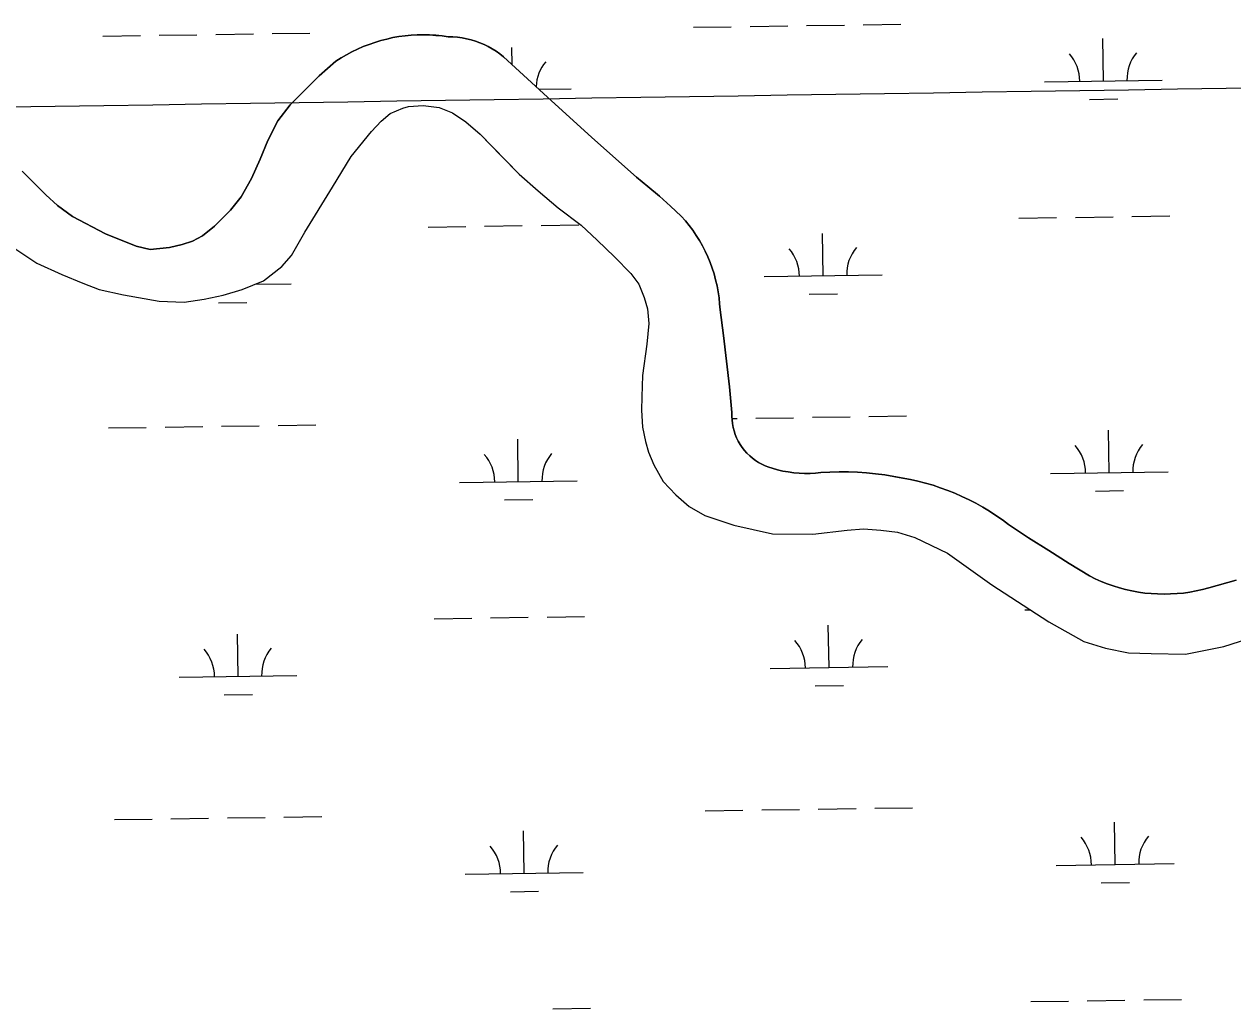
# Model space of a CAD drawing. Extents: x 3807117 to 3845308, y 337856 to 363736.
# Drawn here: x 3839511 to 3840538, y 348997 to 349833 of the extents above; entities that cross this region are included whole.
import ezdxf

# ---------------------------------------------------------------- set-up
doc = ezdxf.new("R2010")
doc.units = 0
for name, color, linetype in [('V-GRID-MAJR', 7, 'Continuous'), ('V-TOPO-SHOR', 7, 'Continuous'), ('V-WETL-SWMP', 7, 'Continuous')]:
    doc.layers.add(name, color=color, linetype=linetype)

msp = doc.modelspace()

# ---------------------------------------------------------------- linework, layer by layer
at = {"layer": 'V-GRID-MAJR'}
msp.add_spline([(3811276.9, 349341.6), (3816580.9, 349419.1), (3821885, 349497.4), (3827189, 349576.5), (3832493, 349656.3), (3837797, 349737), (3843101, 349818.4)], degree=3, dxfattribs=at)
at = {"layer": 'V-TOPO-SHOR'}
for points in [[(3839775.8, 349802), (3839780.3, 349804.8), (3839784.8, 349807.4), (3839789.4, 349809.9), (3839794.2, 349812.2), (3839799, 349814.3), (3839803.9, 349816.2), (3839808.8, 349817.9), (3839813.9, 349819.4), (3839819, 349820.7), (3839824.1, 349821.9), (3839829.3, 349822.8), (3839834.5, 349823.5), (3839839.7, 349824), (3839844.9, 349824.2), (3839850.2, 349824.3), (3839855.5, 349824.2), (3839860.7, 349823.8), (3839865.9, 349823.3), (3839871.1, 349822.6), (3839875, 349822.5), (3839879, 349822.2), (3839882.9, 349821.7), (3839886.7, 349821), (3839890.6, 349820.1), (3839894.3, 349818.9), (3839898, 349817.6), (3839901.6, 349816.1), (3839905.2, 349814.3), (3839908.6, 349812.4), (3839911.9, 349810.3), (3839915.1, 349808.1), (3839918.2, 349805.6), (3839955.6, 349771.3), (3839993.2, 349737.2), (3840031, 349703.3), (3840040.8, 349695.4), (3840050.5, 349687.2), (3840059.9, 349678.9), (3840069.1, 349670.3), (3840072.6, 349666.4), (3840075.8, 349662.4), (3840078.9, 349658.3), (3840081.8, 349654), (3840084.6, 349649.6), (3840087.1, 349645.1), (3840089.5, 349640.5), (3840091.6, 349635.8), (3840093.6, 349631), (3840095.4, 349626.2), (3840097, 349621.2), (3840098.3, 349616.3), (3840099.5, 349611.2), (3840100.4, 349606.1), (3840101.2, 349601), (3840101.7, 349595.9), (3840102, 349590.7), (3840105, 349569), (3840107.6, 349547.2), (3840110, 349525.5), (3840112.1, 349503.6), (3840112, 349500.5), (3840112.2, 349497.3), (3840112.5, 349494.2), (3840113.1, 349491), (3840113.9, 349488), (3840114.9, 349485), (3840116.1, 349482), (3840117.5, 349479.2), (3840119.1, 349476.4), (3840120.8, 349473.8), (3840122.8, 349471.3), (3840124.9, 349469), (3840127.2, 349466.7), (3840129.6, 349464.7), (3840132.1, 349462.8), (3840134.8, 349461.1), (3840137.6, 349459.6), (3840140.4, 349458.3), (3840143.4, 349457.1), (3840146.4, 349456.2)], [(3839509.4, 349708.6), (3839529.3, 349688.5), (3839539.3, 349679.3), (3839552.2, 349670), (3839580.1, 349655.2), (3839606.1, 349644.8), (3839618.1, 349641.9), (3839634.5, 349643.7), (3839645.1, 349646.3), (3839654.1, 349649), (3839662.6, 349653.6), (3839672.6, 349661.8), (3839686.3, 349675.3), (3839695.2, 349686.8), (3839704.2, 349702.3), (3839711.5, 349718.7), (3839718.1, 349734.6), (3839726.4, 349751.2), (3839736.9, 349764.7), (3839761.6, 349789.6), (3839775.8, 349802)], [(3839491.3, 349650.8), (3839521.8, 349630.5), (3839543.1, 349620.8), (3839560.8, 349613.3), (3839574.6, 349607.9), (3839595.5, 349603.6), (3839625.7, 349598.2), (3839646.9, 349597.4), (3839664, 349599.9), (3839680.1, 349603.2), (3839696.1, 349607.9), (3839714.2, 349615.3), (3839730, 349627.6), (3839738.1, 349636.8), (3839749.4, 349656.7), (3839772.8, 349694.9), (3839788.7, 349721), (3839806, 349742.2), (3839814.2, 349751.1), (3839821.8, 349757.6), (3839832.6, 349762.1), (3839837.3, 349763.3), (3839850, 349764.4), (3839863.6, 349762.7), (3839874.7, 349758.1), (3839886.1, 349750.5), (3839898.2, 349739.8), (3839915.9, 349721.7), (3839931.4, 349705.9), (3839947.6, 349691.7), (3839964.6, 349677.5), (3839984.1, 349662.6), (3839997.7, 349649.9), (3840012.4, 349635.9), (3840026.3, 349621.7), (3840033.1, 349612.5), (3840037.5, 349601.3), (3840040.5, 349591.7), (3840041.6, 349579.3), (3840039.8, 349561.6), (3840036.3, 349534.9), (3840035.5, 349516.8), (3840035.4, 349505.6), (3840036.3, 349491.2), (3840038.6, 349479.1), (3840041.2, 349470), (3840045.7, 349459.1), (3840053.7, 349445), (3840064.4, 349433.7), (3840075.7, 349423.8), (3840089.1, 349416.2), (3840113.8, 349408), (3840146.7, 349400.6), (3840180.7, 349400.3), (3840210.1, 349403.6), (3840223.9, 349404.7), (3840238.6, 349403.6), (3840252.8, 349402), (3840267.6, 349397.6), (3840295.2, 349384.3), (3840332.8, 349357.3), (3840381.3, 349325.9), (3840410.9, 349309.2), (3840429.5, 349303.5), (3840449, 349299.6), (3840468.2, 349298.9), (3840497.3, 349298.4), (3840529.9, 349305), (3840562.6, 349315.3)], [(3840146.4, 349456.2), (3840150.9, 349454.9), (3840155.4, 349453.9), (3840160, 349453.1), (3840164.6, 349452.4), (3840169.2, 349452), (3840173.8, 349451.9), (3840178.5, 349451.9), (3840183.1, 349452.2), (3840187.7, 349452.6), (3840195.4, 349453), (3840203.2, 349453.2), (3840211, 349453.1), (3840218.7, 349452.8), (3840226.5, 349452.3), (3840234.2, 349451.6), (3840241.9, 349450.6), (3840249.5, 349449.4), (3840257.2, 349447.9), (3840263.7, 349446.7), (3840270.1, 349445.3), (3840276.5, 349443.6), (3840282.9, 349441.8), (3840289.1, 349439.7), (3840295.4, 349437.5), (3840301.5, 349435), (3840307.5, 349432.4), (3840313.5, 349429.5), (3840319.4, 349426.5), (3840325.1, 349423.2), (3840330.8, 349419.8), (3840336.3, 349416.2), (3840341.8, 349412.5), (3840347.1, 349408.5), (3840364.1, 349397.3), (3840381.2, 349386.3), (3840398.4, 349375.4), (3840415.7, 349364.8), (3840420.7, 349362.3), (3840425.7, 349360.1), (3840430.8, 349358.1), (3840436, 349356.3), (3840441.2, 349354.7), (3840446.5, 349353.3), (3840451.9, 349352.1), (3840457.3, 349351.1), (3840462.8, 349350.3), (3840468.2, 349349.8), (3840473.7, 349349.5), (3840479.2, 349349.3), (3840484.7, 349349.5), (3840490.2, 349349.8), (3840495.7, 349350.3), (3840501.1, 349351.1), (3840506.5, 349352.1), (3840511.9, 349353.2), (3840517.2, 349354.6), (3840540.3, 349361.2)]]:
    msp.add_lwpolyline(points, dxfattribs=at)
at = {"layer": 'V-WETL-SWMP'}
for p, q in [((3840127.6, 349831.4), (3840159.6, 349831.9)), ((3840175.6, 349832.1), (3840207.6, 349832.6)), ((3840223.5, 349832.8), (3840255.5, 349833.3)), ((3839577.7, 349823.2), (3839609.7, 349823.6)), ((3839625.7, 349823.9), (3839657.7, 349824.4)), ((3839673.7, 349824.6), (3839705.7, 349825.1)), ((3839721.7, 349825.3), (3839753.7, 349825.8)), ((3840079.6, 349830.7), (3840111.6, 349831.2)), ((3839925.4, 349799), (3839925.2, 349813.6)), ((3840427.6, 349785.1), (3840427.1, 349821.1)), ((3840377.6, 349784.4), (3840477.6, 349785.9)), ((3839948.4, 349778), (3839975.7, 349778.4)), ((3840415.8, 349769.5), (3840439.8, 349769.9)), ((3840355.9, 349668.6), (3840387.9, 349669.1)), ((3840403.9, 349669.3), (3840435.9, 349669.8)), ((3840451.9, 349670.1), (3840483.9, 349670.5)), ((3839854.1, 349661.1), (3839886.1, 349661.6)), ((3839902.1, 349661.8), (3839934.1, 349662.3)), ((3839950.1, 349662.5), (3839982.1, 349663)), ((3840189.6, 349619.7), (3840189, 349655.7)), ((3840139.6, 349619), (3840239.6, 349620.5)), ((3839707.3, 349612.5), (3839737.7, 349612.9)), ((3839676, 349596.6), (3839700, 349596.9)), ((3840177.8, 349604.1), (3840201.8, 349604.5)), ((3839726.7, 349492.7), (3839758.7, 349493.2)), ((3840112.1, 349498.5), (3840116.5, 349498.5)), ((3840132.5, 349498.8), (3840164.5, 349499.2)), ((3840180.5, 349499.5), (3840212.5, 349500)), ((3840228.5, 349500.2), (3840260.5, 349500.7)), ((3839582.7, 349490.5), (3839614.7, 349491)), ((3839630.7, 349491.2), (3839662.7, 349491.7)), ((3839678.7, 349492), (3839710.7, 349492.4)), ((3840432.6, 349452.5), (3840432, 349488.5)), ((3839930.7, 349445), (3839930.2, 349481)), ((3840382.6, 349451.8), (3840482.6, 349453.3)), ((3839880.7, 349444.2), (3839980.7, 349445.7)), ((3840420.8, 349436.9), (3840444.8, 349437.3)), ((3839919, 349429.4), (3839943, 349429.7)), ((3839859.1, 349328.5), (3839891.1, 349329)), ((3839907.1, 349329.2), (3839939.1, 349329.7)), ((3839955.1, 349329.9), (3839987, 349330.4)), ((3840360.9, 349336), (3840365.6, 349336.1)), ((3840194.6, 349287.1), (3840194, 349323.1)), ((3839692.7, 349279.5), (3839692.2, 349315.5)), ((3840144.6, 349286.3), (3840244.6, 349287.8)), ((3839642.7, 349278.8), (3839742.7, 349280.3)), ((3840182.8, 349271.5), (3840206.8, 349271.8)), ((3839680.9, 349263.9), (3839704.9, 349264.3)), ((3840089.5, 349165.4), (3840121.5, 349165.9)), ((3840137.5, 349166.1), (3840169.5, 349166.6)), ((3840185.5, 349166.8), (3840217.5, 349167.3)), ((3840233.5, 349167.6), (3840265.5, 349168)), ((3839587.7, 349157.9), (3839619.7, 349158.4)), ((3839635.7, 349158.6), (3839667.7, 349159.1)), ((3839683.7, 349159.3), (3839715.7, 349159.8)), ((3839731.7, 349160), (3839763.7, 349160.5)), ((3840437.6, 349119.9), (3840437, 349155.9)), ((3839935.7, 349112.4), (3839935.2, 349148.4)), ((3839885.7, 349111.6), (3839985.7, 349113.1)), ((3840387.6, 349119.1), (3840487.6, 349120.6)), ((3840425.8, 349104.3), (3840449.8, 349104.6)), ((3839924, 349096.7), (3839947.9, 349097.1)), ((3840365.9, 349003.4), (3840397.9, 349003.8)), ((3840413.9, 349004.1), (3840445.9, 349004.6)), ((3840461.9, 349004.8), (3840493.9, 349005.3)), ((3839960, 348997.3), (3839992, 348997.8))]:
    msp.add_line(p, q, dxfattribs=at)
for points in [[(3839908.6, 349812.4), (3839905.2, 349814.3), (3839901.6, 349816.1), (3839898, 349817.6), (3839894.3, 349818.9), (3839890.6, 349820.1), (3839886.7, 349821), (3839882.9, 349821.7), (3839879, 349822.2), (3839875, 349822.5), (3839871.1, 349822.6), (3839865.9, 349823.3), (3839860.7, 349823.9), (3839855.4, 349824.2), (3839850.2, 349824.3), (3839844.9, 349824.2), (3839839.7, 349824), (3839834.5, 349823.5), (3839829.3, 349822.8), (3839824.1, 349821.9), (3839819, 349820.7), (3839813.9, 349819.4), (3839808.8, 349817.9), (3839803.9, 349816.2), (3839799, 349814.3), (3839794.2, 349812.2), (3839789.4, 349809.9), (3839784.8, 349807.4), (3839780.3, 349804.8), (3839775.8, 349802), (3839761.6, 349789.6), (3839736.9, 349764.7), (3839726.4, 349751.2), (3839718.1, 349734.6), (3839711.5, 349718.7), (3839704.2, 349702.3), (3839695.2, 349686.8), (3839686.3, 349675.3), (3839672.6, 349661.8), (3839662.6, 349653.6), (3839654.1, 349649), (3839645.1, 349646.3), (3839634.5, 349643.7), (3839618.1, 349641.9), (3839606.1, 349644.8), (3839580.1, 349655.2), (3839552.2, 349670), (3839539.3, 349679.3), (3839529.3, 349688.5), (3839509.4, 349708.6)], [(3840484.7, 349349.5), (3840479.2, 349349.3), (3840473.7, 349349.5), (3840468.2, 349349.8), (3840462.8, 349350.3), (3840457.3, 349351.1), (3840451.9, 349352.1), (3840446.5, 349353.3), (3840441.2, 349354.7), (3840436, 349356.3), (3840430.8, 349358.1), (3840425.7, 349360.1), (3840420.6, 349362.3), (3840415.7, 349364.8), (3840398.4, 349375.4), (3840381.2, 349386.3), (3840364.1, 349397.3), (3840347.1, 349408.5), (3840341.8, 349412.5), (3840336.3, 349416.2), (3840330.8, 349419.8), (3840325.1, 349423.2), (3840319.4, 349426.5), (3840313.5, 349429.5), (3840307.5, 349432.4), (3840301.5, 349435), (3840295.4, 349437.5), (3840289.1, 349439.7), (3840282.9, 349441.8), (3840276.5, 349443.6), (3840270.1, 349445.3), (3840263.7, 349446.7), (3840249.5, 349449.4), (3840241.9, 349450.6), (3840234.2, 349451.6), (3840226.5, 349452.3), (3840218.7, 349452.8), (3840211, 349453.1), (3840203.2, 349453.2), (3840195.4, 349453), (3840187.7, 349452.6), (3840183.1, 349452.2), (3840178.5, 349451.9), (3840173.8, 349451.9), (3840169.2, 349452), (3840164.6, 349452.4), (3840160, 349453.1), (3840155.4, 349453.9), (3840150.9, 349454.9), (3840146.4, 349456.2), (3840143.4, 349457.1), (3840140.4, 349458.3), (3840137.6, 349459.6), (3840134.8, 349461.1), (3840132.1, 349462.8), (3840129.6, 349464.7), (3840127.2, 349466.7), (3840124.9, 349469), (3840122.8, 349471.3), (3840120.8, 349473.8), (3840119.1, 349476.4), (3840117.5, 349479.2), (3840116.1, 349482), (3840114.9, 349485), (3840113.9, 349488), (3840113.1, 349491), (3840112.5, 349494.2), (3840112.2, 349497.3), (3840112, 349500.5), (3840112.1, 349503.6), (3840110, 349525.5), (3840107.6, 349547.2), (3840105, 349569), (3840102, 349590.7), (3840101.7, 349595.9), (3840101.2, 349601), (3840100.4, 349606.1), (3840099.5, 349611.2), (3840098.3, 349616.3), (3840097, 349621.2), (3840095.4, 349626.2), (3840093.6, 349631), (3840091.6, 349635.8), (3840089.5, 349640.5), (3840087.1, 349645.1), (3840084.6, 349649.6), (3840081.8, 349654), (3840078.9, 349658.3), (3840075.8, 349662.4), (3840072.6, 349666.4), (3840069.1, 349670.3), (3840059.9, 349678.9), (3840050.5, 349687.2), (3840040.8, 349695.4), (3840031, 349703.3), (3839993.2, 349737.2), (3839955.6, 349771.3), (3839918.2, 349805.6), (3839915.1, 349808.1), (3839911.9, 349810.3), (3839908.6, 349812.4)], [(3839491.3, 349650.8), (3839521.8, 349630.5), (3839543.1, 349620.8), (3839560.8, 349613.3), (3839574.6, 349607.9), (3839595.5, 349603.6), (3839625.7, 349598.2), (3839646.9, 349597.4), (3839664, 349599.9), (3839680.1, 349603.2), (3839696.1, 349607.9), (3839714.2, 349615.3), (3839730, 349627.6), (3839738.1, 349636.8), (3839749.4, 349656.7), (3839772.8, 349694.9), (3839788.7, 349721), (3839806, 349742.2), (3839814.2, 349751.1), (3839821.8, 349757.6), (3839832.6, 349762.1), (3839837.3, 349763.3), (3839850, 349764.4), (3839863.6, 349762.7), (3839874.7, 349758.1), (3839886.1, 349750.5), (3839898.2, 349739.8), (3839931.4, 349705.9), (3839947.6, 349691.7), (3839964.6, 349677.5), (3839984.1, 349662.6), (3839997.7, 349649.9), (3840012.4, 349635.9), (3840026.3, 349621.7), (3840033.1, 349612.5), (3840037.5, 349601.3), (3840040.5, 349591.7), (3840041.6, 349579.3), (3840039.8, 349561.6), (3840036.3, 349534.9), (3840035.5, 349516.8), (3840035.4, 349505.6), (3840036.3, 349491.2), (3840038.6, 349479.1), (3840041.2, 349470), (3840045.7, 349459.1), (3840053.7, 349445), (3840064.4, 349433.7), (3840075.7, 349423.8), (3840089.1, 349416.2), (3840113.8, 349408), (3840146.7, 349400.6), (3840180.7, 349400.3), (3840210.1, 349403.6), (3840223.9, 349404.7), (3840238.6, 349403.6), (3840252.8, 349402), (3840267.6, 349397.6), (3840295.2, 349384.3), (3840332.8, 349357.3), (3840381.3, 349325.9)], [(3840540.3, 349361.2), (3840517.2, 349354.6), (3840511.9, 349353.2), (3840506.5, 349352.1), (3840501.1, 349351.1), (3840495.7, 349350.3), (3840490.2, 349349.8), (3840484.7, 349349.5)], [(3840381.3, 349325.9), (3840410.9, 349309.2), (3840429.5, 349303.5), (3840449, 349299.6), (3840468.2, 349298.9), (3840497.3, 349298.4), (3840529.9, 349305), (3840562.6, 349315.3)]]:
    msp.add_lwpolyline(points, dxfattribs=at)
for centre, start, end in [((3839981, 349778.9), 140.0865, 177.65), ((3840372.4, 349784.8), 0.0865, 41.6302), ((3840482.8, 349786.5), 140.0865, 181.6302), ((3840134.3, 349619.3), 0.0865, 41.6302), ((3840244.8, 349621), 140.0865, 181.6302), ((3839743, 349613.5), 181.3722, 181.6302), ((3840377.3, 349452.2), 0.0865, 41.6302), ((3840487.8, 349453.8), 140.0865, 181.6302), ((3839875.5, 349444.6), 0.0865, 41.6302), ((3839986, 349446.3), 140.0865, 181.6302), ((3840139.3, 349286.7), 0.0865, 41.6302), ((3840249.8, 349288.4), 140.0865, 181.6302), ((3839637.5, 349279.2), 0.0865, 41.6302), ((3839747.9, 349280.8), 140.0865, 181.6302), ((3840492.8, 349121.2), 140.0865, 181.6302), ((3839880.5, 349112), 0.0865, 41.6302), ((3839990.9, 349113.7), 140.0865, 181.6302), ((3840382.3, 349119.5), 0.0865, 41.6302)]:
    msp.add_arc(centre, 35.2, start, end, dxfattribs=at)

doc.saveas('drawing.dxf')
